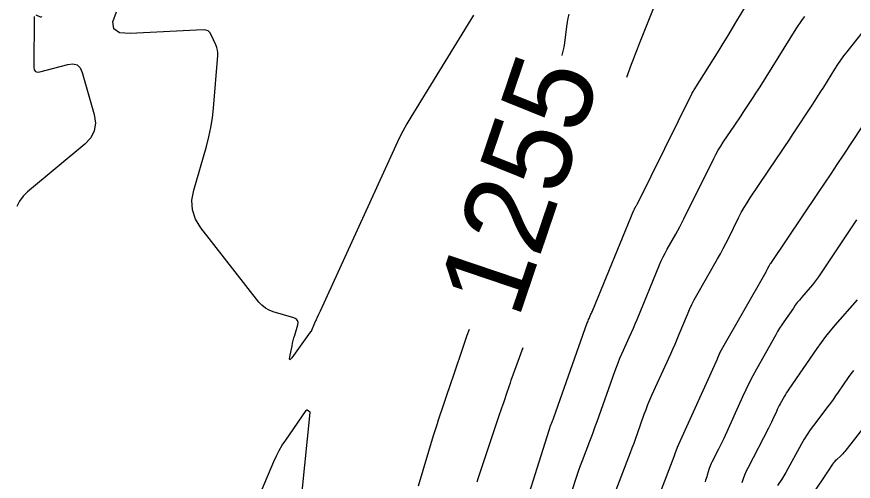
# Model space of a CAD drawing. Extents: x 658976 to 668721, y 639543 to 647196.
# Drawn here: x 662535 to 662592.9, y 642299.2 to 642331.3 of the extents above; entities that cross this region are included whole.
import ezdxf

# ---------------------------------------------------------------- set-up
doc = ezdxf.new("R2010")
doc.units = 0
for name, color, linetype in [('Ex_Contour Labels', 7, 'Continuous'), ('Ex_Major Contours', 7, 'Continuous'), ('Ex_Minor Contours', 7, 'Continuous')]:
    doc.layers.add(name, color=color, linetype=linetype)

msp = doc.modelspace()

# ---------------------------------------------------------------- linework, layer by layer
at = {"layer": 'Ex_Major Contours'}
for points in [[(662566.582, 642331.413), (662562.259, 642324.36), (662561.973, 642323.878), (662561.703, 642323.388), (662561.447, 642322.89), (662561.206, 642322.384), (662555.97, 642310.933), (662555.86, 642310.692), (662555.749, 642310.451), (662555.722, 642310.39), (662555.695, 642310.33), (662555.669, 642310.269), (662555.644, 642310.207), (662555.345, 642309.479), (662555.342, 642309.475), (662555.338, 642309.472), (662555.334, 642309.472), (662555.329, 642309.474), (662555.308, 642309.487), (662555.303, 642309.489), (662555.298, 642309.49), (662555.294, 642309.488), (662555.29, 642309.484), (662554.019, 642307.711), (662553.926, 642307.598), (662553.871, 642307.571), (662553.854, 642307.63), (662553.875, 642307.775), (662554.036, 642308.533), (662554.077, 642308.717), (662554.121, 642308.9), (662554.168, 642309.083), (662554.219, 642309.264), (662554.426, 642309.989), (662554.449, 642310.155), (662554.413, 642310.288), (662554.32, 642310.39), (662554.168, 642310.46), (662552.733, 642310.89), (662552.447, 642311), (662552.188, 642311.148), (662551.955, 642311.336), (662551.749, 642311.562), (662547.734, 642316.689), (662547.356, 642317.295), (662547.146, 642317.933), (662547.105, 642318.604), (662547.231, 642319.308), (662548.115, 642322.331), (662548.288, 642322.981), (662548.427, 642323.636), (662548.532, 642324.298), (662548.603, 642324.966), (662548.901, 642328.606), (662548.904, 642328.798), (662548.884, 642328.985), (662548.839, 642329.168), (662548.769, 642329.347), (662548.444, 642330.053), (662548.348, 642330.206), (662548.225, 642330.313), (662548.073, 642330.373), (662547.893, 642330.387), (662542.843, 642330.13), (662542.105, 642330.189), (662541.7, 642330.46), (662541.631, 642330.941), (662541.897, 642331.633)], [(662536.201, 642331.322), (662536.179, 642327.799), (662536.204, 642327.615), (662536.283, 642327.5), (662536.414, 642327.454), (662536.598, 642327.477), (662538.523, 642328.001), (662538.879, 642328.046), (662539.165, 642327.966), (662539.38, 642327.762), (662539.525, 642327.434), (662540.341, 642324.534), (662540.431, 642323.946), (662540.355, 642323.41), (662540.114, 642322.924), (662539.707, 642322.491), (662535.741, 642319.182), (662535.431, 642318.88), (662535.179, 642318.543), (662534.985, 642318.169)], [(662536.707, 642331.307), (662536.682, 642331.274), (662536.642, 642331.266), (662536.586, 642331.284), (662536.33, 642331.404)], [(662572.715, 642328.627), (662572.719, 642328.64), (662572.796, 642328.917), (662572.856, 642329.198), (662572.901, 642329.483), (662573.049, 642330.631), (662573.09, 642330.917), (662573.139, 642331.202), (662573.196, 642331.485)], [(662594.699, 642325.574), (662592.155, 642321.717), (662591.727, 642321.07), (662591.298, 642320.425), (662590.867, 642319.781), (662590.434, 642319.138), (662587.125, 642314.233), (662587.094, 642314.186), (662587.065, 642314.137), (662587.037, 642314.088), (662587.011, 642314.038), (662586.911, 642313.835), (662586.886, 642313.784), (662586.859, 642313.734), (662586.832, 642313.684), (662586.805, 642313.635), (662583.713, 642308.223), (662583.677, 642308.157), (662583.644, 642308.091), (662583.612, 642308.024), (662583.583, 642307.956), (662583.469, 642307.68), (662583.441, 642307.611), (662583.411, 642307.543), (662583.382, 642307.475), (662583.351, 642307.407), (662580.769, 642301.714), (662580.737, 642301.643), (662580.708, 642301.572), (662580.68, 642301.5), (662580.653, 642301.428), (662580.55, 642301.137), (662580.524, 642301.064), (662580.498, 642300.992), (662580.471, 642300.919), (662580.444, 642300.847), (662577.929, 642294.311)], [(662562.774, 642298.849), (662563.831, 642302.334), (662563.915, 642302.607), (662564, 642302.88), (662564.088, 642303.151), (662564.178, 642303.423), (662564.54, 642304.506), (662564.631, 642304.777), (662564.721, 642305.048), (662564.812, 642305.319), (662564.903, 642305.59), (662565.772, 642308.172), (662565.866, 642308.447), (662565.961, 642308.723), (662566.058, 642308.997), (662566.156, 642309.272), (662566.304, 642309.682)]]:
    msp.add_lwpolyline(points, dxfattribs=at)
at = {"layer": 'Ex_Minor Contours'}
for points in [[(662569.489, 642295.317), (662571.823, 642302.699), (662571.847, 642302.772), (662571.872, 642302.845), (662571.898, 642302.918), (662571.925, 642302.99), (662572.036, 642303.279), (662572.064, 642303.351), (662572.091, 642303.424), (662572.117, 642303.496), (662572.143, 642303.569), (662574.459, 642310.117), (662574.487, 642310.193), (662574.516, 642310.269), (662574.547, 642310.343), (662574.58, 642310.417), (662574.713, 642310.712), (662574.746, 642310.785), (662574.779, 642310.86), (662574.81, 642310.934), (662574.842, 642311.008), (662577.681, 642317.907), (662577.698, 642317.946), (662577.716, 642317.985), (662577.736, 642318.024), (662577.757, 642318.062), (662577.843, 642318.212), (662577.864, 642318.25), (662577.884, 642318.288), (662577.905, 642318.327), (662577.924, 642318.365), (662581.71, 642326.011), (662581.717, 642326.024), (662581.724, 642326.037), (662581.732, 642326.049), (662581.74, 642326.062), (662581.782, 642326.124), (662581.795, 642326.144), (662581.828, 642326.193), (662581.841, 642326.213), (662581.853, 642326.233), (662583.578, 642328.995), (662583.855, 642329.442), (662584.13, 642329.889), (662584.403, 642330.338), (662584.673, 642330.788), (662586.264, 642333.447)], [(662577.185, 642327.114), (662577.516, 642328.013), (662577.649, 642328.372), (662577.785, 642328.73), (662577.923, 642329.087), (662578.063, 642329.444), (662579.076, 642331.993)], [(662572.378, 642295.237), (662573.645, 642299.243), (662573.756, 642299.585), (662573.872, 642299.925), (662573.993, 642300.263), (662574.12, 642300.6), (662574.636, 642301.942), (662574.764, 642302.277), (662574.889, 642302.614), (662575.013, 642302.952), (662575.134, 642303.29), (662576.359, 642306.754), (662576.471, 642307.061), (662576.59, 642307.366), (662576.715, 642307.668), (662576.847, 642307.967), (662577.387, 642309.158), (662577.521, 642309.456), (662577.652, 642309.756), (662577.781, 642310.056), (662577.906, 642310.358), (662579.461, 642314.135), (662579.579, 642314.41), (662579.706, 642314.68), (662579.842, 642314.947), (662579.986, 642315.209), (662580.58, 642316.249), (662580.727, 642316.511), (662580.87, 642316.774), (662581.008, 642317.039), (662581.143, 642317.306), (662583.214, 642321.488), (662583.363, 642321.777), (662583.522, 642322.06), (662583.69, 642322.338), (662583.867, 642322.611), (662584.661, 642323.789), (662584.81, 642324.01), (662584.958, 642324.231), (662585.106, 642324.453), (662585.253, 642324.675), (662585.839, 642325.564), (662585.985, 642325.787), (662586.13, 642326.01), (662586.273, 642326.235), (662586.414, 642326.46), (662588.907, 642330.452), (662589.052, 642330.676), (662589.202, 642330.896), (662589.358, 642331.111), (662589.521, 642331.322)], [(662576.149, 642297.777), (662577.442, 642301.141), (662577.568, 642301.472), (662577.692, 642301.804), (662577.813, 642302.136), (662577.933, 642302.47), (662578.405, 642303.805), (662578.526, 642304.137), (662578.655, 642304.467), (662578.791, 642304.793), (662578.933, 642305.117), (662580.229, 642307.973), (662580.38, 642308.311), (662580.529, 642308.651), (662580.675, 642308.992), (662580.817, 642309.334), (662581.382, 642310.705), (662581.528, 642311.046), (662581.685, 642311.381), (662581.853, 642311.71), (662582.032, 642312.035), (662583.474, 642314.56), (662583.669, 642314.907), (662583.859, 642315.257), (662584.043, 642315.61), (662584.222, 642315.965), (662584.929, 642317.392), (662585.111, 642317.745), (662585.305, 642318.092), (662585.511, 642318.432), (662585.727, 642318.765), (662587.548, 642321.463), (662587.839, 642321.895), (662588.128, 642322.328), (662588.416, 642322.761), (662588.704, 642323.196), (662590.018, 642325.189), (662590.22, 642325.497), (662590.42, 642325.806), (662590.618, 642326.116), (662590.814, 642326.428), (662591.594, 642327.677), (662591.793, 642327.987), (662592.001, 642328.29), (662592.217, 642328.587), (662592.442, 642328.879), (662594.262, 642331.174)], [(662593.077, 642317.247), (662590.449, 642313.308), (662590.318, 642313.118), (662590.181, 642312.932), (662590.038, 642312.751), (662589.889, 642312.574), (662589.281, 642311.877), (662589.132, 642311.701), (662588.987, 642311.521), (662588.849, 642311.336), (662588.715, 642311.148), (662588.063, 642310.201), (662587.913, 642309.978), (662587.768, 642309.752), (662587.629, 642309.522), (662587.496, 642309.289), (662586.174, 642306.926), (662585.916, 642306.451), (662585.667, 642305.971), (662585.429, 642305.486), (662585.202, 642304.996), (662583.909, 642302.13), (662583.822, 642301.941), (662583.733, 642301.754), (662583.641, 642301.568), (662583.546, 642301.383), (662583.083, 642300.492), (662583.029, 642300.384), (662582.981, 642300.274), (662582.939, 642300.161), (662582.901, 642300.047), (662582.76, 642299.585), (662582.724, 642299.47), (662582.686, 642299.356), (662582.647, 642299.242), (662582.605, 642299.129)], [(662593.123, 642311.716), (662591.588, 642309.954), (662591.259, 642309.566), (662590.942, 642309.17), (662590.637, 642308.764), (662590.343, 642308.35), (662588.406, 642305.538), (662588.324, 642305.416), (662588.245, 642305.292), (662588.168, 642305.166), (662588.095, 642305.039), (662587.808, 642304.525), (662587.738, 642304.396), (662587.67, 642304.266), (662587.606, 642304.134), (662587.544, 642304), (662587.275, 642303.406), (662587.209, 642303.262), (662587.142, 642303.12), (662587.072, 642302.978), (662587, 642302.838), (662585.581, 642300.112), (662585.455, 642299.855), (662585.34, 642299.592), (662585.238, 642299.324), (662585.148, 642299.051)], [(662566.835, 642299.112), (662566.936, 642299.418), (662568.417, 642303.849), (662568.482, 642304.042), (662568.547, 642304.235), (662568.612, 642304.429), (662568.677, 642304.622), (662568.937, 642305.395), (662569.002, 642305.588), (662569.069, 642305.781), (662569.137, 642305.973), (662569.205, 642306.165), (662570.022, 642308.424)], [(662592.876, 642306.835), (662592.691, 642306.59), (662592.513, 642306.339), (662591.815, 642305.326), (662591.639, 642305.073), (662591.46, 642304.823), (662591.279, 642304.575), (662591.095, 642304.328), (662590.103, 642303.018), (662589.882, 642302.714), (662589.672, 642302.402), (662589.474, 642302.084), (662589.287, 642301.757), (662588.195, 642299.766), (662588.129, 642299.648), (662588.06, 642299.533), (662587.989, 642299.418), (662587.916, 642299.306), (662587.618, 642298.858)], [(662549.741, 642293.309), (662552.778, 642300.525), (662552.953, 642300.913), (662553.148, 642301.29), (662553.362, 642301.657), (662553.595, 642302.013), (662555.017, 642304.064), (662555.036, 642304.085), (662555.058, 642304.096), (662555.082, 642304.095), (662555.109, 642304.084), (662555.219, 642304.017), (662555.243, 642303.999), (662555.259, 642303.976), (662555.267, 642303.95), (662555.268, 642303.92), (662554.346, 642294.817)], [(662594.498, 642304.054), (662592.281, 642301.22), (662592.216, 642301.141), (662592.148, 642301.065), (662592.076, 642300.992), (662592.001, 642300.923), (662591.694, 642300.651), (662591.62, 642300.582), (662591.551, 642300.507), (662591.486, 642300.429), (662591.426, 642300.347), (662591.117, 642299.894), (662591.047, 642299.791), (662590.976, 642299.687), (662590.907, 642299.583), (662590.837, 642299.478), (662589.217, 642297.047)]]:
    msp.add_lwpolyline(points, dxfattribs=at)

# ---------------------------------------------------------------- texts
at = {"layer": 'Ex_Contour Labels'}
msp.add_text('1255', height=6, rotation=71.30456, dxfattribs=at).set_placement((662569.68, 642310.299))

doc.saveas('drawing.dxf')
